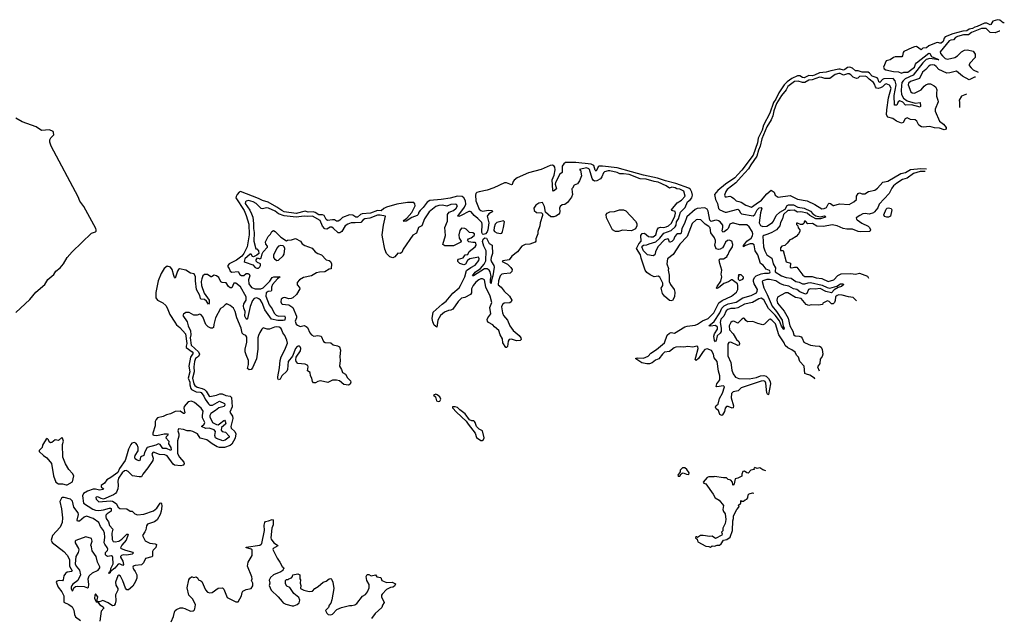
# Model space of a CAD drawing. Extents: x 1980017 to 2252640, y 74400 to 266395.
# Tile 388 of 388: x 2240424 to 2252640, y 214280 to 221694. Entities that reach past the tile are written whole.
import ezdxf

# ---------------------------------------------------------------- set-up
doc = ezdxf.new("R2010")
doc.units = 0

msp = doc.modelspace()

# ---------------------------------------------------------------- linework, layer by layer
at = {"layer": '0CON20XD'}
for points in [[(2252640, 221653), (2252625, 221656), (2252585, 221687), (2252554, 221694), (2252498, 221675), (2252474, 221635), (2252465, 221630), (2252425, 221652), (2252395, 221651), (2252305, 221608), (2252275, 221601), (2252245, 221585), (2252204, 221576), (2252175, 221555), (2252125, 221552), (2252002, 221518), (2251905, 221479), (2251894, 221465), (2251883, 221425), (2251855, 221404), (2251842, 221402), (2251815, 221412), (2251795, 221408), (2251705, 221369), (2251675, 221345), (2251631, 221339), (2251609, 221321), (2251551, 221361), (2251525, 221358), (2251491, 221345), (2251395, 221300), (2251384, 221285), (2251377, 221245), (2251367, 221233), (2251285, 221233), (2251265, 221226), (2251225, 221196), (2251175, 221185), (2251143, 221105), (2251148, 221085), (2251169, 221071), (2251265, 221051), (2251327, 221047), (2251365, 221030), (2251395, 221042), (2251445, 221042), (2251525, 221105), (2251538, 221142), (2251552, 221158), (2251705, 221279), (2251715, 221274), (2251738, 221238), (2251816, 221205), (2251826, 221195), (2251715, 221211), (2251672, 221198), (2251630, 221160), (2251511, 221005), (2251410, 220960), (2251383, 220937), (2251370, 220915), (2251363, 220875), (2251360, 220815), (2251365, 220765), (2251389, 220719), (2251435, 220685), (2251535, 220658), (2251598, 220668), (2251600, 220620), (2251595, 220609), (2251489, 220639), (2251416, 220635), (2251379, 220669), (2251345, 220685), (2251325, 220675), (2251305, 220633), (2251279, 220635), (2251275, 220755), (2251297, 220887), (2251286, 220935), (2251259, 220965), (2251145, 220959), (2251129, 220951), (2251095, 220916), (2251085, 220924), (2251074, 220954), (2251061, 220971), (2251002, 220992), (2250969, 221029), (2250951, 221041), (2250875, 221042), (2250825, 221059), (2250795, 221060), (2250755, 221091), (2250725, 221103), (2250695, 221099), (2250663, 221077), (2250645, 221069), (2250605, 221080), (2250585, 221080), (2250489, 221061), (2250428, 221042), (2250345, 221036), (2250285, 221004), (2250255, 220998), (2250215, 221000), (2250155, 220973), (2250135, 220978), (2250105, 220999), (2250075, 220998), (2250004, 220966), (2249945, 220923), (2249908, 220885), (2249841, 220785), (2249805, 220706), (2249775, 220665), (2249730, 220535), (2249651, 220385), (2249634, 220325), (2249586, 220225), (2249578, 220165), (2249523, 220015), (2249385, 219825), (2249332, 219775), (2249298, 219732), (2249180, 219655), (2249087, 219575), (2249046, 219525), (2249056, 219465), (2249082, 219415), (2249093, 219353), (2249111, 219335), (2249175, 219305), (2249195, 219305), (2249335, 219343), (2249348, 219335), (2249366, 219296), (2249381, 219285), (2249525, 219262), (2249544, 219276), (2249575, 219333), (2249598, 219358), (2249625, 219365), (2249633, 219355), (2249613, 219297), (2249600, 219175), (2249615, 219141), (2249645, 219126), (2249695, 219134), (2249762, 219178), (2249776, 219195), (2249809, 219265), (2249855, 219307), (2249923, 219345), (2249945, 219388), (2249962, 219398), (2250025, 219396), (2250079, 219369), (2250158, 219355), (2250235, 219318), (2250266, 219286), (2250302, 219262), (2250355, 219250), (2250405, 219262), (2250418, 219255), (2250420, 219245), (2250360, 219225), (2250300, 219225), (2250227, 219265), (2250193, 219294), (2250115, 219310), (2250075, 219304), (2250031, 219331), (2249985, 219327), (2249955, 219328), (2249901, 219275), (2249889, 219225), (2249864, 219176), (2249853, 219135), (2249815, 219088), (2249755, 219052), (2249705, 219031), (2249655, 219018), (2249643, 219007), (2249653, 218875), (2249667, 218827), (2249695, 218775), (2249757, 218735), (2249771, 218665), (2249801, 218615), (2249795, 218575), (2249799, 218565), (2249875, 218515), (2249934, 218494), (2249995, 218488), (2250055, 218445), (2250095, 218436), (2250135, 218416), (2250165, 218415), (2250205, 218431), (2250235, 218434), (2250381, 218401), (2250441, 218371), (2250475, 218364), (2250564, 218386), (2250608, 218415), (2250636, 218416), (2250648, 218408), (2250622, 218385), (2250580, 218370), (2250529, 218341), (2250495, 218304), (2250425, 218320), (2250355, 218357), (2250295, 218351), (2250235, 218356), (2250209, 218345), (2250189, 218295), (2250175, 218290), (2250105, 218318), (2250065, 218348), (2250023, 218355), (2249968, 218388), (2249905, 218402), (2249855, 218421), (2249805, 218453), (2249725, 218469), (2249695, 218469), (2249645, 218455), (2249634, 218445), (2249656, 218366), (2249699, 218285), (2249761, 218141), (2249815, 218075), (2249885, 217965), (2249898, 217888), (2249907, 217865), (2249905, 217850), (2249875, 217892), (2249849, 217959), (2249799, 218029), (2249715, 218112), (2249655, 218220), (2249623, 218237), (2249595, 218232), (2249515, 218185), (2249416, 218164), (2249335, 218118), (2249295, 218109), (2249245, 218111), (2249210, 218100), (2249190, 218080), (2249161, 218015), (2249121, 217979), (2249114, 217935), (2249125, 217865), (2249125, 217825), (2249115, 217806), (2249079, 217771), (2249065, 217712), (2249055, 217697), (2249046, 217715), (2249038, 217768), (2249046, 217795), (2249080, 217855), (2249080, 217880), (2249055, 217900), (2248995, 217890), (2248974, 217895), (2249040, 217950), (2249111, 218059), (2249136, 218115), (2249165, 218145), (2249215, 218170), (2249315, 218188), (2249395, 218244), (2249500, 218270), (2249564, 218305), (2249575, 218325), (2249576, 218345), (2249535, 218415), (2249527, 218445), (2249530, 218465), (2249542, 218495), (2249560, 218515), (2249625, 218542), (2249665, 218549), (2249715, 218549), (2249729, 218555), (2249733, 218567), (2249725, 218584), (2249685, 218600), (2249648, 218648), (2249615, 218669), (2249580, 218775), (2249549, 218825), (2249535, 218900), (2249515, 218913), (2249485, 218913), (2249428, 218892), (2249403, 218875), (2249405, 218894), (2249419, 218915), (2249446, 218945), (2249498, 218985), (2249516, 219014), (2249518, 219035), (2249511, 219065), (2249474, 219125), (2249445, 219147), (2249355, 219147), (2249285, 219170), (2249265, 219170), (2249235, 219156), (2249213, 219105), (2249196, 219085), (2249165, 219061), (2249147, 219057), (2249138, 219075), (2249149, 219115), (2249147, 219145), (2249116, 219185), (2249095, 219200), (2249075, 219206), (2249045, 219203), (2249005, 219188), (2248986, 219206), (2248967, 219317), (2248954, 219344), (2248925, 219360), (2248829, 219351), (2248805, 219338), (2248702, 219248), (2248674, 219165), (2248640, 219105), (2248632, 219045), (2248624, 219036), (2248585, 219037), (2248571, 219029), (2248552, 219005), (2248535, 218964), (2248515, 218940), (2248495, 218932), (2248485, 218935), (2248475, 218971), (2248465, 218976), (2248425, 218962), (2248343, 218877), (2248312, 218815), (2248305, 218775), (2248285, 218763), (2248215, 218776), (2248164, 218825), (2248142, 218875), (2248147, 218885), (2248165, 218896), (2248205, 218900), (2248235, 218915), (2248315, 218938), (2248367, 218983), (2248415, 219047), (2248505, 219080), (2248556, 219124), (2248567, 219145), (2248574, 219185), (2248596, 219225), (2248623, 219307), (2248682, 219365), (2248709, 219435), (2248747, 219463), (2248763, 219485), (2248770, 219515), (2248765, 219553), (2248745, 219585), (2248725, 219602), (2248565, 219663), (2248435, 219695), (2248338, 219728), (2248163, 219763), (2248015, 219805), (2247835, 219854), (2247655, 219878), (2247615, 219876), (2247600, 219870), (2247575, 219814), (2247565, 219826), (2247548, 219885), (2247515, 219903), (2247325, 219921), (2247195, 219920), (2247174, 219905), (2247156, 219875), (2247155, 219799), (2247124, 219776), (2247072, 219675), (2247069, 219655), (2247085, 219595), (2247045, 219567), (2247037, 219577), (2247032, 219708), (2247055, 219765), (2247067, 219833), (2247065, 219865), (2247055, 219878), (2247035, 219889), (2247005, 219886), (2246893, 219837), (2246735, 219794), (2246597, 219733), (2246557, 219703), (2246545, 219685), (2246535, 219651), (2246526, 219645), (2246465, 219671), (2246439, 219671), (2246305, 219606), (2246225, 219579), (2246125, 219560), (2246095, 219548), (2246084, 219536), (2246079, 219515), (2246084, 219445), (2246125, 219343), (2246145, 219325), (2246165, 219319), (2246242, 219332), (2246282, 219325), (2246296, 219315), (2246245, 219285), (2246224, 219255), (2246244, 219175), (2246233, 219087), (2246225, 219061), (2246205, 219035), (2246175, 219029), (2246165, 219035), (2246157, 219055), (2246162, 219155), (2246156, 219176), (2246107, 219227), (2246061, 219265), (2246025, 219309), (2246015, 219315), (2245995, 219313), (2245902, 219265), (2245874, 219254), (2245859, 219255), (2245942, 219368), (2245960, 219405), (2245957, 219445), (2245935, 219482), (2245915, 219501), (2245855, 219503), (2245765, 219481), (2245655, 219463), (2245511, 219449), (2245479, 219431), (2245432, 219365), (2245393, 219327)], [(2252586, 221553), (2252575, 221552), (2252525, 221529), (2252465, 221535), (2252415, 221583), (2252355, 221584), (2252234, 221536), (2252195, 221507), (2252135, 221505), (2252061, 221485), (2252035, 221473), (2252010, 221445), (2251975, 221440), (2251955, 221430), (2251846, 221295), (2251850, 221275), (2251872, 221245), (2251905, 221213), (2251935, 221205), (2252027, 221223), (2252061, 221245), (2252107, 221293), (2252145, 221315), (2252185, 221320), (2252255, 221305), (2252277, 221267), (2252277, 221225), (2252214, 221155), (2252204, 221135), (2252205, 221125), (2252227, 221095), (2252252, 221072), (2252315, 221042)], [(2252283, 220982), (2252271, 220979), (2252205, 220948), (2252122, 220992), (2252045, 221057), (2251965, 221033), (2251925, 221031), (2251826, 221076), (2251795, 221115), (2251775, 221129), (2251755, 221135), (2251722, 221128), (2251699, 221115), (2251665, 221075), (2251625, 221042), (2251586, 220964), (2251475, 220927), (2251452, 220905), (2251448, 220885), (2251479, 220799), (2251497, 220787), (2251524, 220784), (2251608, 220822), (2251645, 220871), (2251665, 220887), (2251695, 220898), (2251725, 220896), (2251771, 220875), (2251792, 220855), (2251802, 220825), (2251798, 220782), (2251797, 220745), (2251817, 220697), (2251820, 220675), (2251783, 220585), (2251780, 220560), (2251834, 220435), (2251885, 220396), (2251918, 220355), (2251920, 220335), (2251894, 220326), (2251836, 220346), (2251775, 220351), (2251715, 220367), (2251635, 220361), (2251614, 220364), (2251581, 220385), (2251555, 220435), (2251535, 220453), (2251477, 220457), (2251435, 220476), (2251408, 220465), (2251385, 220418), (2251365, 220412), (2251304, 220434), (2251255, 220469), (2251195, 220485), (2251179, 220515), (2251181, 220575), (2251205, 220725), (2251236, 220844), (2251215, 220883), (2251175, 220897), (2251159, 220891), (2251129, 220861), (2251105, 220847), (2251075, 220842), (2251056, 220846), (2251041, 220861), (2251031, 220895), (2251019, 220915), (2250965, 220955), (2250935, 220985), (2250915, 220995), (2250845, 220991), (2250822, 220968), (2250805, 220963), (2250765, 220982), (2250735, 221011), (2250715, 221020), (2250695, 221022), (2250645, 221007), (2250605, 221026), (2250585, 221028), (2250540, 221015), (2250475, 220965), (2250415, 220964), (2250377, 220977), (2250345, 220979), (2250255, 220946), (2250215, 220942), (2250165, 220915), (2250136, 220916), (2250081, 220931), (2250035, 220928), (2249955, 220866), (2249935, 220825), (2249875, 220755), (2249814, 220655), (2249781, 220565), (2249768, 220502), (2249747, 220453), (2249694, 220365), (2249633, 220215), (2249612, 220125), (2249589, 220075), (2249571, 219999), (2249496, 219895), (2249468, 219842), (2249375, 219746), (2249311, 219669), (2249201, 219585), (2249185, 219562), (2249169, 219515), (2249175, 219497), (2249195, 219494), (2249235, 219503), (2249255, 219497), (2249286, 219476), (2249313, 219445), (2249345, 219439), (2249375, 219430), (2249435, 219394), (2249505, 219366), (2249560, 219410), (2249629, 219455), (2249692, 219535), (2249749, 219579), (2249786, 219556), (2249797, 219515), (2249835, 219492), (2249985, 219514), (2250075, 219468), (2250195, 219446), (2250291, 219401), (2250375, 219349), (2250405, 219351), (2250433, 219365), (2250453, 219407), (2250465, 219418), (2250485, 219413), (2250515, 219389), (2250525, 219387), (2250595, 219409), (2250715, 219403), (2250775, 219434), (2250806, 219465), (2250808, 219505), (2250825, 219539), (2250845, 219545), (2250878, 219535), (2250910, 219535), (2250956, 219564), (2251035, 219580), (2251065, 219604), (2251131, 219679), (2251195, 219691), (2251355, 219786), (2251415, 219796), (2251475, 219837), (2251605, 219849), (2251676, 219842)], [(2252170, 220771), (2252107, 220743), (2252078, 220695), (2252083, 220665), (2252082, 220606)], [(2240378, 218062), (2240549, 218221), (2240625, 218312), (2240735, 218409), (2240775, 218469), (2240846, 218534), (2240873, 218575), (2240925, 218615), (2240969, 218665), (2241014, 218745), (2241075, 218815), (2241315, 219045), (2241365, 219062), (2241371, 219069), (2241373, 219085), (2241367, 219105), (2241218, 219375), (2241172, 219442), (2241148, 219498), (2240814, 220124), (2240800, 220175), (2240799, 220205), (2240811, 220229), (2240846, 220264), (2240845, 220293), (2240838, 220305), (2240795, 220327), (2240695, 220317), (2240630, 220365), (2240457, 220427), (2240375, 220470)], [(2250288, 217236), (2250283, 217245), (2250227, 217285), (2250185, 217294), (2250166, 217306), (2250155, 217395), (2250103, 217453), (2250088, 217505), (2250060, 217530), (2250045, 217567), (2250005, 217599), (2249954, 217624), (2249923, 217653), (2249910, 217685), (2249842, 217782), (2249800, 217920), (2249755, 217968), (2249735, 217980), (2249724, 217976), (2249665, 217918), (2249645, 217908), (2249583, 217923), (2249518, 217948), (2249455, 217946), (2249435, 217960), (2249415, 217987), (2249405, 217990), (2249383, 217977), (2249335, 217928), (2249285, 217954), (2249265, 217950), (2249246, 217935), (2249228, 217895), (2249229, 217845), (2249277, 217795), (2249317, 217725), (2249345, 217700), (2249354, 217675), (2249350, 217655), (2249335, 217650), (2249245, 217694), (2249221, 217690), (2249210, 217670), (2249210, 217525), (2249249, 217439), (2249258, 217345), (2249275, 217301), (2249305, 217258), (2249345, 217242), (2249475, 217239), (2249566, 217256), (2249615, 217275), (2249655, 217280), (2249685, 217271), (2249715, 217244), (2249735, 217205), (2249739, 217175), (2249715, 217042), (2249705, 217041), (2249692, 217065), (2249682, 217185), (2249671, 217205), (2249655, 217213), (2249625, 217211), (2249375, 217128), (2249339, 217091), (2249275, 217075), (2249254, 217055), (2249253, 217003), (2249282, 216905), (2249275, 216877), (2249264, 216876), (2249215, 216895), (2249195, 216893), (2249177, 216873), (2249168, 216832), (2249145, 216791), (2249135, 216785), (2249112, 216795), (2249095, 216845), (2249065, 216868), (2249058, 216885), (2249063, 216907), (2249088, 216925), (2249105, 216995), (2249145, 217062), (2249167, 217137), (2249165, 217145), (2249155, 217150), (2249075, 217137), (2249067, 217145), (2249075, 217175), (2249110, 217225), (2249112, 217275), (2249094, 217335), (2249076, 217455), (2249039, 217499), (2249033, 217545), (2249008, 217588), (2248955, 217611), (2248925, 217601), (2248902, 217578), (2248845, 217489), (2248815, 217467), (2248806, 217476), (2248811, 217505), (2248840, 217615), (2248837, 217637), (2248825, 217644), (2248775, 217632), (2248715, 217641), (2248665, 217629), (2248624, 217634), (2248565, 217630), (2248545, 217622), (2248485, 217577), (2248425, 217567), (2248400, 217545), (2248352, 217485), (2248312, 217468), (2248270, 217435), (2248238, 217425), (2248205, 217423), (2248141, 217435), (2248070, 217485), (2248070, 217495), (2248085, 217499), (2248165, 217493), (2248221, 217519), (2248256, 217555), (2248325, 217600), (2248422, 217685), (2248459, 217781), (2248485, 217806), (2248505, 217811), (2248547, 217805), (2248676, 217884), (2248705, 217893), (2248805, 217902), (2248833, 217915), (2248895, 217959), (2248965, 217985), (2249035, 218058), (2249100, 218180), (2249140, 218210), (2249254, 218265), (2249316, 218315), (2249332, 218345), (2249334, 218395), (2249328, 218418), (2249265, 218468), (2249255, 218468), (2249220, 218440), (2249159, 218421), (2249095, 218368), (2249075, 218360), (2249070, 218365), (2249078, 218385), (2249122, 218448), (2249136, 218505), (2249129, 218535), (2249137, 218585), (2249111, 218671), (2249104, 218716), (2249114, 218726), (2249155, 218728), (2249200, 218755), (2249200, 218765), (2249215, 218780), (2249227, 218815), (2249268, 218875), (2249271, 218905), (2249258, 218945), (2249225, 218958), (2249205, 218954), (2249179, 218935), (2249166, 218895), (2249142, 218865), (2249115, 218847), (2249095, 218843), (2249065, 218852), (2249048, 218898), (2249058, 218935), (2249056, 218955), (2249045, 218986), (2249000, 219050), (2248990, 219110), (2248975, 219127), (2248928, 219158), (2248875, 219209), (2248835, 219216), (2248815, 219210), (2248766, 219165), (2248704, 219006), (2248615, 218909), (2248530, 218780), (2248460, 218725), (2248452, 218665), (2248472, 218605), (2248470, 218585), (2248481, 218525), (2248481, 218445), (2248497, 218407), (2248544, 218345), (2248553, 218315), (2248547, 218255), (2248525, 218210), (2248505, 218204), (2248485, 218211), (2248425, 218264), (2248399, 218295), (2248383, 218365), (2248402, 218398), (2248402, 218425), (2248365, 218499), (2248345, 218510), (2248295, 218503), (2248245, 218530), (2248205, 218558), (2248185, 218585), (2248134, 218735), (2248125, 218775), (2248075, 218855), (2248107, 218913), (2248133, 218945), (2248129, 219015), (2248147, 219043), (2248175, 219044), (2248225, 219005), (2248255, 218999), (2248285, 219001), (2248317, 219025), (2248335, 219085), (2248350, 219110), (2248375, 219121), (2248415, 219117), (2248445, 219123), (2248475, 219137), (2248510, 219170), (2248554, 219255), (2248561, 219295), (2248555, 219316), (2248516, 219326), (2248510, 219335), (2248580, 219420), (2248635, 219453), (2248679, 219505), (2248662, 219565), (2248615, 219592), (2248575, 219595), (2248556, 219606), (2248516, 219614), (2248485, 219603), (2248445, 219632), (2248345, 219680), (2248295, 219685), (2248195, 219715), (2248121, 219721), (2247985, 219773), (2247915, 219782), (2247870, 219780), (2247837, 219797), (2247745, 219820), (2247725, 219819), (2247679, 219805), (2247668, 219792), (2247647, 219743), (2247629, 219721), (2247585, 219693), (2247555, 219691), (2247541, 219701), (2247528, 219725), (2247494, 219835), (2247485, 219845), (2247455, 219855), (2247370, 219835), (2247380, 219825), (2247393, 219755), (2247369, 219695), (2247345, 219658), (2247305, 219642), (2247281, 219605), (2247276, 219594), (2247280, 219555), (2247281, 219525), (2247269, 219491), (2247222, 219425), (2247188, 219402), (2247155, 219397), (2247130, 219375), (2247123, 219355), (2247126, 219315), (2247121, 219295), (2247107, 219275), (2247074, 219256), (2247051, 219249), (2247015, 219250), (2246947, 219307), (2246934, 219375), (2246910, 219425), (2246865, 219419), (2246826, 219394), (2246802, 219355), (2246808, 219325), (2246835, 219302), (2246897, 219297), (2246910, 219285), (2246912, 219265), (2246881, 219175), (2246877, 219135), (2246852, 219065), (2246852, 219035), (2246827, 218975), (2246828, 218945), (2246820, 218935), (2246752, 218908), (2246695, 218903), (2246655, 218882), (2246601, 218815), (2246532, 218758), (2246498, 218715), (2246418, 218702), (2246410, 218695), (2246475, 218660), (2246519, 218619), (2246534, 218595), (2246529, 218571), (2246510, 218550), (2246429, 218541), (2246404, 218535), (2246386, 218515), (2246364, 218455), (2246362, 218405), (2246396, 218376), (2246435, 218327), (2246501, 218265), (2246531, 218215), (2246522, 218195), (2246505, 218183), (2246435, 218175), (2246415, 218162), (2246403, 218133), (2246416, 218056), (2246428, 218025), (2246478, 217968), (2246506, 217895), (2246525, 217865), (2246548, 217838), (2246622, 217775), (2246641, 217745), (2246644, 217726), (2246635, 217714), (2246589, 217711), (2246525, 217730), (2246495, 217726), (2246483, 217705), (2246475, 217640), (2246465, 217626), (2246455, 217628), (2246418, 217685), (2246413, 217735), (2246386, 217785), (2246367, 217837), (2246315, 217885), (2246295, 217908), (2246241, 217935), (2246227, 217955), (2246226, 217975), (2246233, 217995), (2246270, 218045), (2246257, 218125), (2246280, 218185), (2246260, 218265), (2246206, 218375), (2246189, 218465), (2246165, 218480), (2246145, 218478), (2246119, 218465), (2246085, 218438), (2246049, 218395), (2246030, 218355), (2246028, 218305), (2246017, 218283), (2245945, 218248), (2245905, 218238), (2245865, 218199), (2245799, 218101), (2245775, 218089), (2245745, 218084), (2245694, 218066), (2245644, 218025), (2245612, 217965), (2245599, 217881), (2245568, 217905), (2245548, 217945)], [(2251660, 219812), (2251595, 219809), (2251514, 219786), (2251435, 219728), (2251375, 219710), (2251305, 219665), (2251265, 219631), (2251245, 219605), (2251211, 219539), (2251088, 219405), (2251071, 219359), (2251030, 219310), (2251015, 219298), (2250965, 219279), (2250915, 219289), (2250886, 219285), (2250846, 219265), (2250804, 219235), (2250805, 219218), (2250815, 219209), (2250871, 219171), (2250951, 219131), (2250966, 219115), (2250978, 219085), (2250972, 219068), (2250855, 219063), (2250825, 219067), (2250755, 219095), (2250685, 219095), (2250642, 219102), (2250565, 219135), (2250505, 219150), (2250395, 219128), (2250315, 219131), (2250261, 219165), (2250203, 219163), (2250175, 219194), (2250160, 219195), (2250152, 219165), (2250137, 219154), (2250113, 219153), (2250075, 219170), (2250062, 219168), (2250063, 219153), (2250077, 219137), (2250083, 219113), (2250102, 219085), (2250102, 219065), (2250087, 219035), (2250057, 219005), (2250005, 218972), (2249978, 218962), (2249945, 218920), (2249915, 218893), (2249880, 218885), (2249863, 218865), (2249865, 218830), (2249895, 218830), (2249935, 218691), (2249987, 218675), (2249985, 218621), (2250004, 218614), (2250035, 218624), (2250065, 218622), (2250140, 218525), (2250165, 218508), (2250255, 218509), (2250305, 218490), (2250375, 218482), (2250455, 218445), (2250525, 218465), (2250575, 218519), (2250615, 218542), (2250736, 218544), (2250795, 218537), (2250845, 218547), (2250943, 218513), (2250954, 218487)], [(2245393, 219327), (2245376, 219305), (2245366, 219275), (2245355, 219265), (2245290, 219240), (2245217, 219195), (2245189, 219189), (2245186, 219195), (2245194, 219205), (2245229, 219231), (2245289, 219301), (2245331, 219385), (2245328, 219408), (2245314, 219424), (2245235, 219427), (2245103, 219405), (2244975, 219366), (2244940, 219350), (2244907, 219323), (2244865, 219327), (2244775, 219295), (2244675, 219284), (2244653, 219275), (2244615, 219244), (2244595, 219245), (2244558, 219268), (2244515, 219271), (2244430, 219240), (2244398, 219205), (2244375, 219195), (2244355, 219194), (2244329, 219209), (2244305, 219212), (2244243, 219203), (2244226, 219216), (2244203, 219265), (2244182, 219272), (2244135, 219271), (2244091, 219301), (2244065, 219311), (2244005, 219305), (2243965, 219317), (2243855, 219288), (2243705, 219309), (2243675, 219325), (2243615, 219369), (2243505, 219431), (2243435, 219452), (2243386, 219476), (2243165, 219562), (2243146, 219554), (2243122, 219525), (2243108, 219502), (2243106, 219485), (2243210, 219325), (2243236, 219265), (2243267, 219157), (2243272, 219025), (2243248, 218875), (2243207, 218795), (2243179, 218761), (2243115, 218711), (2243022, 218665), (2243007, 218645), (2243007, 218627), (2243024, 218605), (2243034, 218575), (2243055, 218560), (2243135, 218569), (2243155, 218531), (2243175, 218520), (2243205, 218522), (2243236, 218544), (2243255, 218544), (2243272, 218535), (2243280, 218515), (2243261, 218465), (2243269, 218415), (2243301, 218371), (2243345, 218353), (2243415, 218356), (2243443, 218367), (2243529, 218451), (2243555, 218496), (2243578, 218502), (2243656, 218505), (2243621, 218479), (2243561, 218409), (2243549, 218375), (2243550, 218335), (2243545, 218326), (2243505, 218322), (2243482, 218305), (2243480, 218265), (2243518, 218158), (2243555, 218107), (2243581, 218051), (2243608, 218028), (2243635, 218016), (2243708, 218018), (2243716, 218005), (2243715, 217965), (2243695, 217960), (2243625, 217960), (2243550, 217980), (2243464, 218095), (2243431, 218181), (2243411, 218215), (2243392, 218232), (2243365, 218242), (2243334, 218236), (2243312, 218208), (2243284, 218135), (2243252, 217988), (2243245, 217976), (2243235, 217982), (2243216, 218015), (2243221, 218075), (2243205, 218113), (2243202, 218138), (2243205, 218168), (2243236, 218215), (2243236, 218255), (2243165, 218378), (2243105, 218425), (2243079, 218425), (2243055, 218369), (2243035, 218367), (2243015, 218383), (2242985, 218428), (2242935, 218432), (2242920, 218440), (2242896, 218495), (2242865, 218517), (2242835, 218524), (2242805, 218505), (2242795, 218505), (2242755, 218531), (2242715, 218533), (2242695, 218517), (2242682, 218478), (2242677, 218445), (2242680, 218395), (2242711, 218301), (2242777, 218215), (2242775, 218175), (2242765, 218166), (2242740, 218200), (2242715, 218221), (2242674, 218225), (2242666, 218236), (2242661, 218271), (2242618, 218345), (2242606, 218455), (2242607, 218505), (2242589, 218539), (2242545, 218551), (2242485, 218588), (2242405, 218603), (2242393, 218595), (2242382, 218575), (2242355, 218489), (2242345, 218494), (2242335, 218521), (2242315, 218596), (2242295, 218623), (2242255, 218635), (2242217, 218605), (2242179, 218545), (2242143, 218455), (2242112, 218308), (2242112, 218245), (2242135, 218215), (2242200, 218180), (2242237, 218147), (2242255, 218117), (2242287, 218035), (2242351, 217941), (2242369, 217909), (2242410, 217875), (2242480, 217795), (2242499, 217675), (2242489, 217645), (2242491, 217625), (2242565, 217575), (2242577, 217555), (2242545, 217505), (2242524, 217396), (2242537, 217325), (2242516, 217245), (2242535, 217196), (2242535, 217165), (2242547, 217117), (2242556, 217105), (2242615, 217077), (2242665, 217073), (2242677, 217067), (2242710, 217025), (2242724, 216985), (2242765, 216929), (2242785, 216911), (2242815, 216910), (2242905, 216959), (2242965, 216932), (2242971, 216915), (2242962, 216895), (2242895, 216880), (2242855, 216845), (2242794, 216806), (2242782, 216785), (2242782, 216765), (2242816, 216696), (2242865, 216670), (2242885, 216669), (2242905, 216678), (2242955, 216721), (2242965, 216724), (2242975, 216715), (2242981, 216685), (2242977, 216675), (2242930, 216635), (2242922, 216602), (2242935, 216586), (2242977, 216575), (2243023, 216525), (2243023, 216515), (2242975, 216476), (2242945, 216470), (2242865, 216496), (2242855, 216506), (2242846, 216535), (2242854, 216585), (2242836, 216606), (2242775, 216627), (2242735, 216620), (2242679, 216645), (2242714, 216675), (2242722, 216695), (2242692, 216755), (2242691, 216785), (2242701, 216835), (2242674, 216875), (2242594, 216945), (2242555, 216963), (2242515, 216954), (2242464, 216895), (2242461, 216875), (2242474, 216816), (2242465, 216806), (2242455, 216808), (2242415, 216839), (2242355, 216834), (2242297, 216803), (2242245, 216792), (2242205, 216769), (2242136, 216754), (2242117, 216735), (2242103, 216707), (2242104, 216655), (2242074, 216565), (2242074, 216545), (2242088, 216538), (2242125, 216535), (2242215, 216557), (2242259, 216555), (2242266, 216545), (2242241, 216519), (2242236, 216505), (2242275, 216465), (2242271, 216431), (2242298, 216385), (2242304, 216356), (2242300, 216350), (2242245, 216375), (2242202, 216375), (2242165, 216425), (2242145, 216432), (2242114, 216415), (2242005, 216387), (2241971, 216325), (2241965, 216288), (2241935, 216276), (2241924, 216265), (2241915, 216225), (2241908, 216222), (2241875, 216232), (2241857, 216245), (2241853, 216265), (2241858, 216285), (2241894, 216345), (2241894, 216385), (2241880, 216420), (2241865, 216441), (2241845, 216447), (2241815, 216439), (2241802, 216425), (2241774, 216366), (2241751, 216279), (2241731, 216225), (2241664, 216126), (2241642, 216078), (2241555, 216012), (2241505, 215985), (2241475, 215945), (2241436, 215915), (2241435, 215900), (2241463, 215875), (2241461, 215865), (2241415, 215857), (2241365, 215869), (2241335, 215868), (2241265, 215845), (2241214, 215815), (2241203, 215787), (2241215, 215695), (2241333, 215623), (2241365, 215610), (2241406, 215604), (2241465, 215613), (2241537, 215635), (2241550, 215635), (2241558, 215628), (2241559, 215595), (2241509, 215565), (2241495, 215545), (2241493, 215525), (2241498, 215505), (2241526, 215465), (2241538, 215418), (2241578, 215375), (2241569, 215325), (2241572, 215245), (2241585, 215220), (2241608, 215215), (2241655, 215225), (2241691, 215249), (2241755, 215309), (2241765, 215312), (2241771, 215305), (2241745, 215238), (2241691, 215175), (2241673, 215143), (2241682, 215132), (2241735, 215113), (2241827, 215087), (2241834, 215075), (2241818, 215062), (2241755, 215050), (2241706, 215054), (2241686, 215045), (2241676, 215035), (2241675, 215025), (2241704, 214975), (2241713, 214935), (2241705, 214921), (2241662, 214942), (2241645, 214937), (2241605, 214890), (2241551, 214849), (2241545, 214833), (2241532, 214825), (2241535, 214841), (2241549, 214851), (2241555, 214885), (2241583, 214945), (2241580, 215020), (2241575, 215035), (2241565, 215043), (2241515, 215036), (2241501, 215041), (2241490, 215055), (2241490, 215085), (2241513, 215107), (2241519, 215125), (2241511, 215145), (2241479, 215185), (2241472, 215205), (2241480, 215275), (2241476, 215325), (2241465, 215355), (2241428, 215405), (2241405, 215455), (2241335, 215505), (2241255, 215533), (2241226, 215524), (2241165, 215474), (2241142, 215472), (2241136, 215486), (2241152, 215555), (2241151, 215575), (2241098, 215645), (2241081, 215721), (2241055, 215745), (2240976, 215766), (2240955, 215766), (2240943, 215757), (2240924, 215716), (2240943, 215625), (2240957, 215515), (2240950, 215455), (2240925, 215398), (2240833, 215295), (2240816, 215235), (2240829, 215209), (2240972, 215095), (2241012, 215052), (2241041, 214995), (2241042, 214912), (2241077, 214855), (2241073, 214847), (2241015, 214841), (2240991, 214825), (2240972, 214795), (2240965, 214745), (2240957, 214733), (2240915, 214738), (2240885, 214726), (2240877, 214715), (2240900, 214655), (2240946, 214596), (2240972, 214545), (2240972, 214468), (2241035, 214440), (2241075, 214410), (2241098, 214368), (2241104, 214315), (2241117, 214285), (2241178, 214238)], [(2245548, 217945), (2245540, 217985), (2245555, 218066), (2245664, 218166), (2245715, 218202), (2245798, 218302), (2245875, 218367), (2245895, 218395), (2245948, 218505), (2245969, 218581), (2246020, 218620), (2246075, 218647), (2246120, 218705), (2246124, 218725), (2246115, 218746), (2246010, 218725), (2245980, 218705), (2245955, 218662), (2245935, 218653), (2245885, 218667), (2245858, 218695), (2245858, 218712), (2245867, 218723), (2245925, 218740), (2245952, 218775), (2245985, 218782), (2246001, 218819), (2246076, 218875), (2246086, 218895), (2246083, 218925), (2246075, 218931), (2246045, 218930), (2245998, 218938), (2245979, 218955), (2245991, 218975), (2246025, 218988), (2246063, 219015), (2246068, 219025), (2246065, 219038), (2246045, 219050), (2246004, 219054), (2245965, 219093), (2245945, 219104), (2245905, 219108), (2245885, 219080), (2245871, 219025), (2245876, 218985), (2245902, 218945), (2245898, 218935), (2245805, 218890), (2245698, 218888), (2245674, 218904), (2245707, 219015), (2245700, 219115), (2245733, 219195), (2245733, 219277), (2245754, 219306), (2245805, 219326), (2245841, 219355), (2245854, 219385), (2245843, 219403), (2245825, 219407), (2245775, 219400), (2245725, 219382), (2245671, 219391), (2245625, 219387), (2245588, 219375), (2245505, 219310), (2245445, 219225), (2245413, 219137), (2245372, 219115), (2245346, 219044), (2245300, 219020), (2245183, 218845), (2245166, 218804), (2245145, 218794), (2245115, 218796), (2245078, 218752), (2245055, 218738), (2245015, 218751), (2244973, 218795), (2244953, 218845), (2244924, 218995), (2244921, 219025), (2244937, 219145), (2244962, 219255), (2244895, 219268), (2244865, 219267), (2244769, 219231), (2244705, 219222), (2244685, 219210), (2244655, 219178), (2244585, 219172), (2244535, 219175), (2244495, 219159), (2244464, 219135), (2244420, 219065), (2244395, 219051), (2244375, 219050), (2244315, 219109), (2244295, 219120), (2244275, 219120), (2244235, 219093), (2244208, 219098), (2244181, 219131), (2244152, 219202), (2244059, 219255), (2243995, 219252), (2243955, 219258), (2243855, 219242), (2243705, 219260), (2243637, 219287), (2243595, 219318), (2243513, 219357), (2243485, 219361), (2243435, 219348), (2243420, 219350), (2243359, 219415), (2243319, 219435), (2243265, 219449), (2243235, 219443), (2243225, 219434), (2243223, 219415), (2243280, 219330), (2243300, 219285), (2243315, 219245), (2243326, 219166), (2243325, 219105), (2243333, 219053), (2243329, 218945), (2243353, 218853), (2243365, 218850), (2243387, 218827), (2243390, 218795), (2243368, 218772), (2243325, 218752), (2243312, 218755), (2243296, 218786), (2243285, 218786), (2243219, 218725), (2243211, 218695), (2243220, 218685), (2243315, 218652), (2243345, 218621), (2243365, 218611), (2243385, 218612), (2243403, 218627), (2243412, 218645), (2243410, 218665), (2243375, 218682), (2243359, 218699), (2243358, 218715), (2243375, 218740), (2243405, 218728), (2243422, 218735), (2243433, 218787), (2243446, 218814), (2243499, 218871), (2243497, 218885), (2243478, 218908), (2243473, 218937), (2243508, 219005), (2243536, 219034), (2243554, 219066), (2243573, 219077), (2243595, 219068), (2243664, 218994), (2243735, 218950), (2243745, 218960), (2243796, 218964), (2243845, 218978), (2243910, 218945), (2243930, 218915), (2243963, 218893), (2244051, 218861), (2244092, 218815), (2244122, 218795), (2244168, 218778), (2244226, 218716), (2244265, 218707), (2244280, 218695), (2244293, 218663), (2244287, 218603), (2244265, 218600), (2244210, 218565), (2244145, 218563), (2244106, 218554), (2244045, 218514), (2243945, 218496), (2243894, 218466), (2243868, 218435), (2243868, 218405), (2243895, 218370), (2243898, 218355), (2243857, 218285), (2243815, 218243), (2243794, 218236), (2243765, 218231), (2243715, 218246), (2243692, 218245), (2243670, 218225), (2243663, 218195), (2243672, 218172), (2243680, 218165), (2243765, 218156), (2243811, 218125), (2243858, 218015), (2243858, 217995), (2243843, 217955), (2243855, 217917), (2243872, 217902), (2243905, 217886), (2243955, 217898), (2243979, 217889), (2243994, 217874), (2244025, 217807), (2244044, 217785), (2244075, 217768), (2244125, 217774), (2244165, 217769), (2244195, 217703), (2244215, 217687), (2244285, 217686), (2244312, 217662), (2244369, 217649), (2244393, 217634), (2244403, 217595), (2244396, 217514), (2244401, 217465), (2244392, 217395), (2244418, 217355), (2244428, 217315), (2244466, 217296), (2244492, 217252), (2244527, 217215), (2244533, 217195), (2244525, 217170), (2244505, 217161), (2244445, 217169), (2244392, 217212), (2244355, 217221), (2244305, 217221), (2244246, 217194), (2244155, 217214), (2244125, 217206), (2244095, 217188), (2244070, 217190), (2244057, 217207), (2244049, 217245), (2244031, 217275), (2244026, 217316), (2243996, 217336), (2244004, 217385), (2243998, 217405), (2243965, 217421), (2243875, 217428), (2243855, 217452), (2243849, 217475), (2243853, 217505), (2243909, 217585), (2243914, 217615), (2243906, 217635), (2243895, 217644), (2243880, 217645), (2243865, 217638), (2243845, 217613), (2243810, 217520), (2243756, 217455), (2243746, 217355), (2243737, 217335), (2243678, 217275), (2243655, 217232), (2243635, 217226), (2243625, 217242), (2243625, 217265), (2243649, 217375), (2243657, 217465), (2243670, 217510), (2243715, 217598), (2243745, 217680), (2243739, 217719), (2243715, 217775), (2243689, 217809), (2243672, 217855), (2243665, 217867), (2243645, 217879), (2243606, 217884), (2243585, 217881), (2243525, 217854), (2243494, 217854), (2243445, 217870), (2243427, 217855), (2243404, 217815), (2243385, 217776), (2243379, 217745), (2243379, 217605), (2243363, 217485), (2243314, 217376), (2243295, 217354), (2243271, 217351), (2243250, 217365), (2243263, 217415), (2243264, 217465), (2243233, 217535), (2243223, 217575), (2243223, 217607), (2243242, 217695), (2243241, 217755), (2243230, 217775), (2243199, 217789), (2243186, 217805), (2243171, 217865), (2243118, 217995), (2243099, 218075), (2243077, 218115), (2243035, 218147), (2242995, 218167), (2242972, 218158), (2242943, 218127), (2242915, 218112), (2242852, 217995), (2242834, 217914), (2242830, 217875), (2242818, 217865), (2242795, 217866), (2242763, 217883), (2242734, 217914), (2242695, 218008), (2242675, 218032), (2242659, 218039), (2242625, 218030), (2242585, 218030), (2242525, 218062), (2242485, 218062), (2242455, 218042), (2242450, 218025), (2242502, 217945), (2242514, 217895), (2242542, 217835), (2242546, 217786), (2242541, 217745), (2242550, 217655), (2242642, 217572), (2242656, 217545), (2242644, 217516), (2242605, 217491), (2242591, 217455), (2242583, 217385), (2242589, 217325), (2242569, 217245), (2242585, 217175), (2242596, 217155), (2242625, 217133), (2242690, 217120), (2242717, 217107), (2242739, 217085), (2242775, 217025), (2242785, 217019), (2242865, 217035), (2242909, 217051), (2242935, 217052), (2242982, 217032), (2243035, 217025), (2243053, 217005), (2243059, 216891), (2243031, 216825), (2243064, 216774), (2243070, 216745), (2243044, 216645), (2243049, 216625), (2243094, 216585), (2243105, 216555), (2243096, 216504), (2243055, 216428), (2243035, 216412), (2242965, 216388), (2242905, 216386), (2242875, 216395), (2242812, 216432), (2242745, 216482), (2242665, 216504), (2242631, 216555), (2242574, 216585), (2242545, 216593), (2242503, 216593), (2242455, 216609), (2242394, 216616), (2242386, 216595), (2242397, 216557), (2242397, 216525), (2242383, 216467), (2242383, 216313), (2242405, 216267), (2242460, 216205), (2242465, 216185), (2242454, 216166), (2242425, 216157), (2242345, 216165), (2242328, 216178), (2242255, 216281), (2242225, 216295), (2242158, 216298), (2242085, 216330), (2242074, 216325), (2242064, 216305), (2242080, 216255), (2242075, 216227), (2242015, 216135), (2241953, 216057), (2241936, 216024), (2241905, 216022), (2241825, 216036), (2241770, 216090), (2241745, 216100), (2241725, 216096), (2241695, 216072), (2241651, 216005), (2241642, 215968), (2241645, 215915), (2241640, 215875), (2241626, 215834), (2241613, 215817), (2241589, 215801), (2241465, 215746), (2241435, 215754), (2241395, 215776), (2241375, 215772), (2241370, 215765), (2241374, 215744), (2241405, 215714), (2241545, 215725), (2241575, 215720), (2241622, 215692), (2241645, 215645), (2241665, 215629), (2241754, 215624), (2241795, 215598), (2241820, 215595), (2241854, 215564), (2241885, 215550), (2241965, 215559), (2242085, 215602), (2242124, 215635), (2242165, 215696), (2242175, 215699), (2242185, 215692), (2242189, 215659), (2242181, 215595), (2242166, 215554), (2242130, 215490), (2242096, 215464), (2242008, 215435), (2241996, 215415), (2241989, 215365), (2241975, 215338), (2241948, 215295), (2241980, 215230), (2242039, 215199), (2242105, 215192), (2242122, 215182), (2242114, 215145), (2242079, 215111), (2242070, 215095), (2242072, 215038), (2242062, 215028), (2241985, 215008), (2241959, 214955), (2241935, 214932), (2241855, 214924), (2241833, 214915), (2241827, 214903), (2241835, 214878), (2241858, 214848), (2241879, 214805), (2241879, 214765), (2241862, 214725), (2241826, 214664), (2241775, 214620), (2241755, 214620), (2241735, 214642), (2241704, 214734), (2241675, 214790), (2241655, 214803), (2241640, 214795), (2241613, 214715), (2241617, 214677), (2241640, 214635), (2241643, 214615), (2241613, 214557), (2241616, 214485), (2241609, 214445), (2241595, 214427), (2241575, 214422), (2241521, 214461)], [(2247855, 219064), (2247815, 219068), (2247780, 219085), (2247706, 219235), (2247700, 219275), (2247712, 219295), (2247745, 219311), (2247805, 219316), (2247865, 219334), (2247916, 219336), (2247943, 219323), (2248063, 219193), (2248080, 219165), (2248079, 219135), (2248065, 219100), (2248016, 219074), (2247905, 219082), (2247855, 219064)], [(2251183, 219243), (2251155, 219251), (2251144, 219274), (2251175, 219341), (2251186, 219355), (2251205, 219361), (2251235, 219353), (2251244, 219335), (2251227, 219255), (2251205, 219243), (2251183, 219243)], [(2246395, 219043), (2246405, 219047), (2246416, 219065), (2246428, 219115), (2246438, 219185), (2246425, 219200), (2246345, 219176), (2246325, 219157), (2246311, 219115), (2246307, 219077), (2246314, 219065), (2246345, 219051), (2246395, 219043)], [(2246275, 218420), (2246265, 218430), (2246265, 218475), (2246272, 218508), (2246263, 218565), (2246248, 218588), (2246225, 218604), (2246189, 218601), (2246055, 218514), (2246044, 218514), (2246075, 218561), (2246142, 218608), (2246188, 218662), (2246209, 218701), (2246213, 218825), (2246182, 218885), (2246168, 218942), (2246175, 218972), (2246195, 218988), (2246215, 218984), (2246249, 218919), (2246284, 218895), (2246287, 218887), (2246290, 218795), (2246272, 218745), (2246270, 218715), (2246279, 218689), (2246307, 218645), (2246311, 218625), (2246295, 218518), (2246277, 218463), (2246275, 218420)], [(2243615, 218708), (2243635, 218710), (2243694, 218765), (2243706, 218785), (2243712, 218855), (2243707, 218877), (2243695, 218890), (2243665, 218892), (2243635, 218882), (2243615, 218858), (2243575, 218772), (2243574, 218745), (2243585, 218726), (2243615, 218708)], [(2249355, 218460), (2249365, 218463), (2249397, 218475), (2249406, 218485), (2249405, 218500), (2249377, 218527), (2249345, 218530), (2249340, 218525), (2249348, 218515), (2249336, 218494), (2249339, 218475), (2249355, 218460)], [(2250805, 218207), (2250765, 218247), (2250705, 218256), (2250628, 218278), (2250585, 218279), (2250565, 218273), (2250544, 218255), (2250541, 218211), (2250535, 218185), (2250515, 218167), (2250495, 218169), (2250465, 218196), (2250445, 218206), (2250390, 218175), (2250385, 218160), (2250336, 218154), (2250245, 218157), (2250213, 218147), (2250182, 218162), (2250119, 218235), (2250048, 218248), (2249955, 218307), (2249926, 218304), (2249825, 218252), (2249816, 218214), (2249825, 218175), (2249908, 218078), (2249959, 217989), (2249979, 217895), (2250018, 217828), (2250030, 217785), (2250045, 217772), (2250095, 217768), (2250119, 217759), (2250134, 217744), (2250154, 217695), (2250168, 217685), (2250235, 217656), (2250293, 217646), (2250345, 217643), (2250369, 217629), (2250382, 217602), (2250388, 217545), (2250380, 217515), (2250356, 217484), (2250351, 217429), (2250323, 217385), (2250342, 217339)], [(2245615, 216958), (2245635, 216960), (2245648, 216985), (2245638, 217015), (2245605, 217040), (2245586, 217046), (2245560, 217035), (2245584, 217015), (2245594, 216964), (2245615, 216958)], [(2246165, 216472), (2246173, 216477), (2246187, 216505), (2246167, 216595), (2246125, 216612), (2246092, 216645), (2246077, 216697), (2246068, 216708), (2246057, 216717), (2246035, 216717), (2246005, 216730), (2245953, 216805), (2245884, 216854), (2245855, 216882), (2245825, 216892), (2245795, 216890), (2245795, 216880), (2245844, 216825), (2245965, 216712), (2245987, 216675), (2246074, 216564), (2246091, 216511), (2246145, 216472), (2246165, 216472)], [(2241002, 215922), (2241015, 215923), (2241079, 215961), (2241098, 216035), (2241081, 216065), (2241035, 216115), (2240991, 216185), (2240960, 216265), (2240956, 216425), (2240966, 216465), (2240955, 216500), (2240945, 216511), (2240905, 216472), (2240865, 216482), (2240825, 216448), (2240805, 216446), (2240788, 216455), (2240781, 216481), (2240765, 216497), (2240752, 216488), (2240718, 216435), (2240708, 216415), (2240703, 216385), (2240665, 216348), (2240667, 216335), (2240720, 216285), (2240759, 216259), (2240818, 216188), (2240844, 216035), (2240871, 215955), (2240905, 215937), (2240955, 215934), (2241002, 215922)], [(2248595, 216030), (2248615, 216032), (2248631, 216059), (2248645, 216068), (2248655, 216070), (2248695, 216054), (2248725, 216050), (2248732, 216072), (2248700, 216115), (2248675, 216132), (2248648, 216132), (2248620, 216105), (2248617, 216083), (2248589, 216045), (2248595, 216030)], [(2249681, 216098), (2249645, 216110), (2249605, 216136), (2249575, 216127), (2249545, 216139), (2249532, 216125), (2249537, 216113), (2249496, 216104), (2249462, 216068), (2249445, 216070), (2249415, 216091), (2249395, 216089), (2249384, 216055), (2249385, 216030), (2249335, 216004), (2249302, 215998), (2249290, 215935), (2249275, 215920), (2249270, 215925), (2249268, 215958), (2249245, 215980), (2249215, 215990), (2249195, 216010), (2249155, 216010), (2249045, 216028), (2249035, 216022), (2248975, 216022), (2248955, 216012), (2248903, 215957), (2248910, 215945), (2248936, 215936), (2249028, 215808), (2249052, 215762), (2249101, 215731), (2249155, 215668), (2249149, 215615), (2249155, 215593), (2249178, 215565), (2249187, 215495), (2249177, 215443), (2249148, 215385), (2249148, 215352), (2249132, 215335), (2249140, 215315), (2249135, 215300), (2249055, 215258), (2249016, 215286), (2248985, 215283), (2248905, 215296), (2248870, 215295), (2248835, 215270), (2248825, 215280), (2248812, 215278), (2248810, 215265), (2248828, 215248), (2248837, 215217), (2248935, 215162), (2248975, 215160), (2248982, 215152), (2248995, 215150), (2249015, 215168), (2249045, 215163), (2249077, 215173), (2249105, 215173), (2249125, 215190), (2249155, 215237), (2249196, 215244), (2249240, 215275), (2249268, 215355), (2249271, 215475), (2249282, 215505), (2249282, 215535), (2249298, 215572), (2249322, 215615), (2249348, 215645), (2249350, 215655), (2249340, 215665), (2249370, 215695), (2249372, 215728), (2249385, 215720), (2249405, 215720), (2249423, 215737), (2249446, 215744), (2249457, 215763), (2249463, 215797), (2249475, 215810), (2249515, 215822), (2249532, 215818)], [(2242302, 214225), (2242331, 214289), (2242346, 214345), (2242355, 214363), (2242370, 214375), (2242415, 214396), (2242445, 214396), (2242475, 214389), (2242545, 214356), (2242575, 214360), (2242590, 214370), (2242599, 214385), (2242604, 214435), (2242573, 214503), (2242523, 214553), (2242502, 214645), (2242521, 214745), (2242534, 214765), (2242555, 214781), (2242565, 214783), (2242585, 214774), (2242615, 214780), (2242631, 214771), (2242642, 214745), (2242673, 214733), (2242682, 214722), (2242729, 214619), (2242755, 214591), (2242784, 214584), (2242814, 214586), (2242885, 214640), (2242940, 214645), (2242958, 214628), (2242999, 214525), (2243105, 214473), (2243135, 214470), (2243178, 214545), (2243184, 214586), (2243193, 214605), (2243235, 214623), (2243295, 214638), (2243315, 214670), (2243317, 214705), (2243299, 214735), (2243310, 214755), (2243305, 214780), (2243251, 214915), (2243258, 214965), (2243308, 215045), (2243310, 215095), (2243307, 215115), (2243296, 215126), (2243255, 215138), (2243235, 215142), (2243235, 215150), (2243405, 215174), (2243421, 215185), (2243428, 215195), (2243460, 215355), (2243459, 215421), (2243465, 215457), (2243475, 215468), (2243512, 215475), (2243555, 215492), (2243569, 215489), (2243568, 215425), (2243553, 215385), (2243539, 215265), (2243545, 215248), (2243578, 215205), (2243623, 215175), (2243628, 215165), (2243571, 215135), (2243565, 215120), (2243617, 215015), (2243653, 214965), (2243680, 214910), (2243698, 214898), (2243700, 214885), (2243692, 214878), (2243688, 214862), (2243666, 214844), (2243574, 214806), (2243535, 214772), (2243519, 214741), (2243526, 214705), (2243521, 214675), (2243546, 214615), (2243632, 214532), (2243679, 214475), (2243691, 214461), (2243725, 214443), (2243805, 214423), (2243825, 214423), (2243865, 214439), (2243891, 214459), (2243898, 214492), (2243886, 214525), (2243826, 214575), (2243775, 214650), (2243740, 214665), (2243722, 214695), (2243722, 214735), (2243735, 214750), (2243755, 214750), (2243762, 214758), (2243795, 214770), (2243810, 214785), (2243815, 214808), (2243875, 214818), (2243898, 214805), (2243900, 214755), (2243910, 214745), (2243903, 214705), (2243912, 214675), (2243910, 214635), (2243950, 214615), (2244015, 214598), (2244055, 214603), (2244084, 214636), (2244128, 214662), (2244188, 214715), (2244225, 214726), (2244265, 214756), (2244285, 214760), (2244294, 214754), (2244309, 214715), (2244320, 214635), (2244297, 214495), (2244283, 214455), (2244265, 214430), (2244255, 214400), (2244220, 214365), (2244233, 214333), (2244250, 214315), (2244285, 214312), (2244305, 214318), (2244360, 214375), (2244415, 214403), (2244514, 214424), (2244546, 214424), (2244584, 214436), (2244608, 214452), (2244677, 214543), (2244715, 214562), (2244740, 214595), (2244759, 214645), (2244761, 214665), (2244758, 214685), (2244733, 214735), (2244724, 214786), (2244735, 214812), (2244755, 214810), (2244785, 214794), (2244838, 214808), (2244855, 214782), (2244905, 214772), (2244918, 214738), (2244936, 214726), (2244975, 214713), (2245045, 214716), (2245087, 214695), (2245073, 214665), (2245055, 214652), (2245025, 214648), (2244975, 214626), (2244922, 214568), (2244914, 214555), (2244912, 214532), (2244948, 214465), (2244925, 214430), (2244918, 214402), (2244834, 214326), (2244788, 214265)], [(2241075, 214608), (2241085, 214613), (2241096, 214644), (2241117, 214663), (2241145, 214667), (2241225, 214660), (2241265, 214647), (2241278, 214652), (2241283, 214685), (2241274, 214755), (2241287, 214795), (2241329, 214831), (2241399, 214865), (2241418, 214892), (2241420, 214905), (2241388, 214965), (2241371, 215035), (2241322, 215105), (2241317, 215155), (2241307, 215175), (2241322, 215225), (2241316, 215256), (2241245, 215280), (2241119, 215231), (2241112, 215225), (2241111, 215205), (2241152, 215135), (2241156, 215115), (2241148, 215085), (2241119, 215035), (2241112, 214945), (2241125, 214915), (2241166, 214865), (2241180, 214805), (2241145, 214736), (2241085, 214690), (2241073, 214673), (2241064, 214654), (2241064, 214634), (2241075, 214608)], [(2241390, 214470), (2241387, 214495), (2241394, 214535), (2241365, 214572), (2241355, 214550), (2241354, 214515), (2241365, 214488), (2241375, 214473), (2241385, 214470), (2241390, 214470)], [(2241521, 214461), (2241455, 214490), (2241415, 214472), (2241390, 214470), (2241420, 214435), (2241459, 214409), (2241467, 214395), (2241434, 214355), (2241418, 214232)]]:
    msp.add_lwpolyline(points, dxfattribs=at)

doc.saveas('drawing.dxf')
